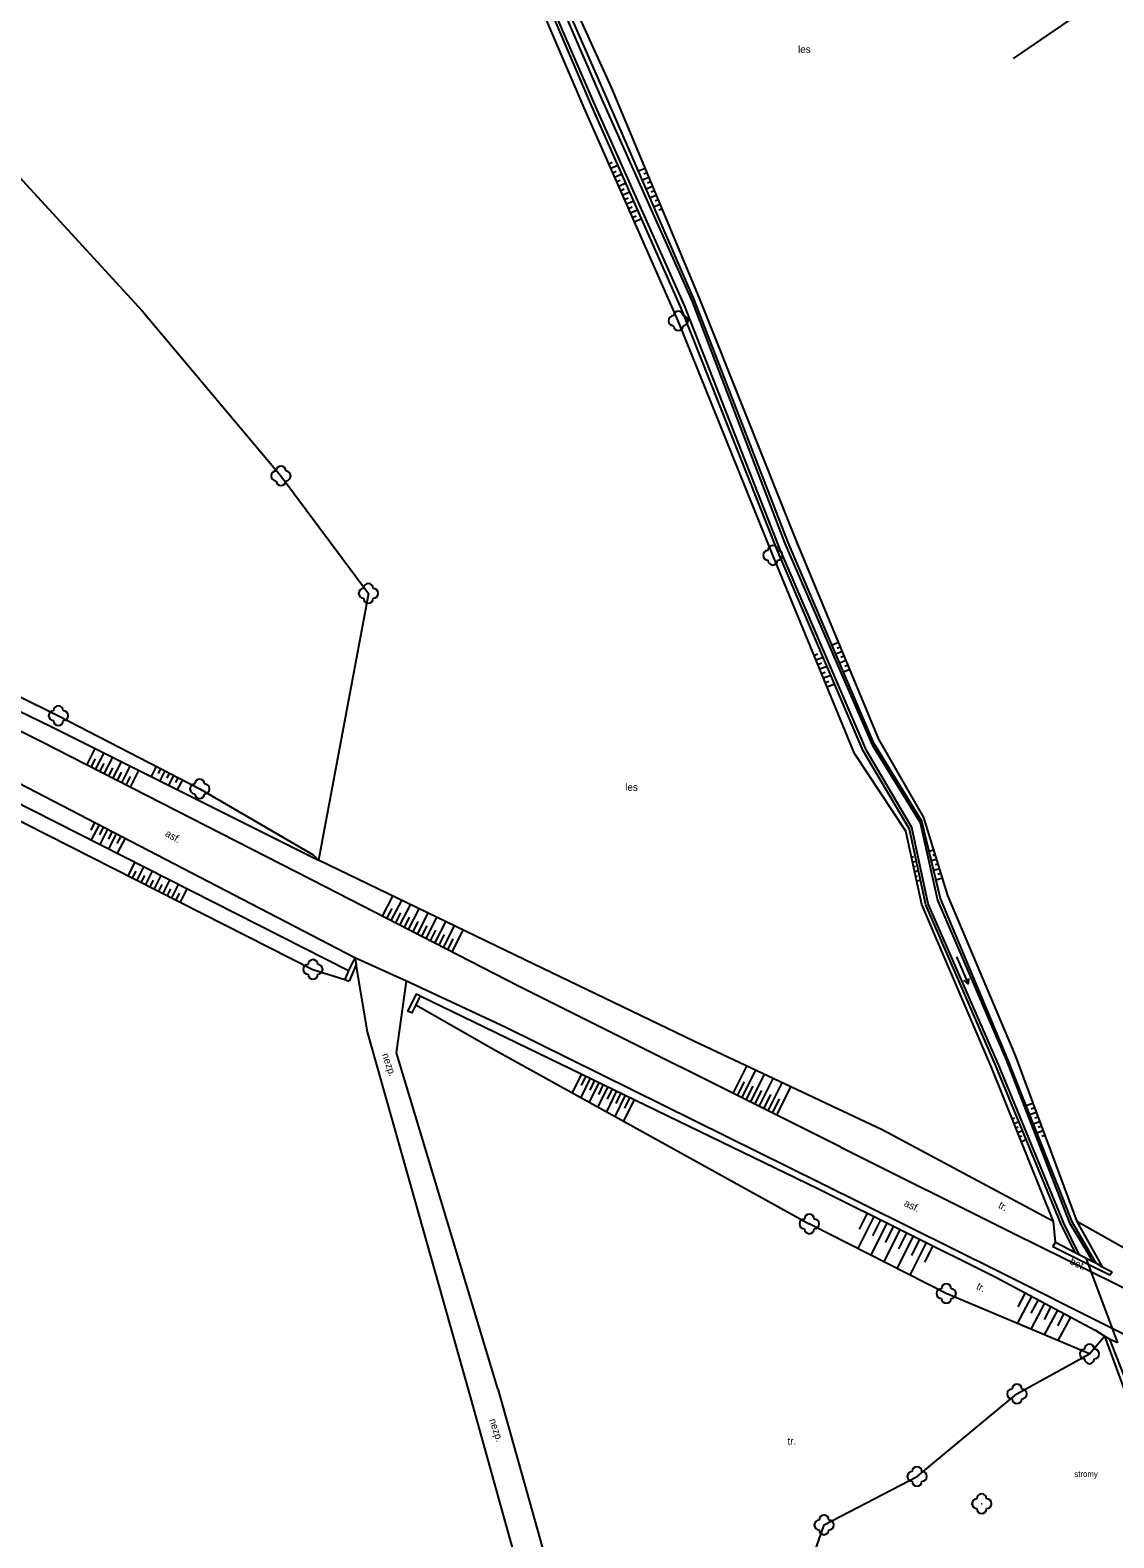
# Model space of a CAD drawing. Extents: x -794191 to -788944, y -1117087 to -1105044.
# Drawn here: x -790704.4 to -790593.4, y -1111141 to -1110986.7 of the extents above; entities that cross this region are included whole.
import ezdxf

# ---------------------------------------------------------------- set-up
doc = ezdxf.new("R2010")
doc.units = 0
for name, color, linetype in [('Hranice - ploty_ zdi', 7, 'Continuous'), ('Komunikace', 7, 'Continuous'), ('Pomocné popisy', 7, 'Continuous'), ('Vodstvo', 7, 'Continuous'), ('Výškopis', 7, 'Continuous'), ('Zeleň', 7, 'Continuous'), ('Značky druhů pozemků', 7, 'Continuous')]:
    doc.layers.add(name, color=color, linetype=linetype)

msp = doc.modelspace()

# ---------------------------------------------------------------- linework, layer by layer
at = {"layer": 'Hranice - ploty_ zdi'}
for points in [[(-790671.11, -1111081.65), (-790671.78, -1111082.96), (-790672.16, -1111083.87), (-790671.69, -1111084.05)], [(-790671.11, -1111081.65), (-790671, -1111082.34), (-790671.69, -1111084.05)], [(-790664.42, -1111085.55), (-790664.84, -1111085.37), (-790665.72, -1111087.12)], [(-790664.42, -1111085.55), (-790664.87, -1111086.48), (-790665.29, -1111087.28), (-790665.72, -1111087.12)], [(-790599.65, -1111111.21), (-790599.38, -1111110.78), (-790597.39, -1111111.83), (-790596.97, -1111112.04), (-790595.58, -1111112.76), (-790595.26, -1111112.9), (-790594.6, -1111113.28), (-790593.57, -1111113.82)], [(-790599.65, -1111111.21), (-790596.05, -1111113.02), (-790593.84, -1111114.13), (-790593.57, -1111113.82)], [(-790593.03, -1111121.07), (-790593.86, -1111120.69), (-790594.36, -1111120.38), (-790595.33, -1111119.78)]]:
    msp.add_lwpolyline(points, dxfattribs=at)
at = {"layer": 'Komunikace'}
for points in [[(-790621.37, -1111101.06), (-790654.35, -1111084.55), (-790674.1, -1111074.42), (-790703.21, -1111059.55), (-790727.62, -1111047.36), (-790751.1, -1111035.45), (-790789.8, -1111016.14), (-790809.57, -1111006.47), (-790813.06, -1111004.69), (-790830.44, -1110996.13), (-790841.66, -1110990.7)], [(-790623.43, -1111104.72), (-790655.67, -1111088.8), (-790665.83, -1111084.06), (-790671.11, -1111081.65), (-790705.47, -1111063.82), (-790729.8, -1111051.76), (-790747.6, -1111042.81), (-790752.44, -1111040.33), (-790792.41, -1111020.56), (-790811.04, -1111011.35), (-790833.03, -1111000.14), (-790843.65, -1110995.02)], [(-790659.25, -1111126.69), (-790669.83, -1111089.24), (-790671, -1111082.34)], [(-790656.47, -1111125.79), (-790666.87, -1111091.38), (-790665.83, -1111084.06)], [(-790621.37, -1111101.06), (-790603.72, -1111109.86), (-790595.76, -1111113.78), (-790569.31, -1111126.81), (-790556.6, -1111133.15)], [(-790561.38, -1111135.86), (-790571.19, -1111130.83), (-790593.58, -1111119.61), (-790605.29, -1111113.74), (-790623.43, -1111104.72)], [(-790656.47, -1111125.79), (-790646.8, -1111160.3), (-790640.73, -1111179.57), (-790633.7, -1111203.29), (-790631.05, -1111219.41), (-790631.64, -1111232.1), (-790637.12, -1111249.88), (-790650.69, -1111280.08), (-790659.44, -1111306.38), (-790660.33, -1111309.05), (-790671.95, -1111348.12), (-790679.08, -1111371.94), (-790681.32, -1111381.39), (-790681.66, -1111382.84), (-790687.35, -1111406.45), (-790693.92, -1111431.14)], [(-790696.67, -1111430.74), (-790689.79, -1111404.68), (-790684.29, -1111382.44), (-790683.89, -1111380.8), (-790681.58, -1111371.23), (-790674.56, -1111347.17), (-790662.96, -1111308.47), (-790662.09, -1111305.91), (-790653.02, -1111279.26), (-790639.73, -1111248.94), (-790634.41, -1111231.44), (-790633.71, -1111219.46), (-790636.51, -1111203.11), (-790643.33, -1111180.6), (-790649.84, -1111160.56), (-790659.25, -1111126.69)]]:
    msp.add_lwpolyline(points, dxfattribs=at)
at = {"layer": 'Vodstvo'}
for points in [[(-790595.26, -1111112.9), (-790597.65, -1111108.76), (-790604.28, -1111092.08), (-790611.16, -1111075.59), (-790613.07, -1111067.66), (-790617.97, -1111059.7), (-790626.75, -1111039.16), (-790636.34, -1111014.37), (-790645.54, -1110993.18), (-790654.53, -1110972.64), (-790666.04, -1110945.03), (-790682.88, -1110907.09), (-790691.88, -1110883.06)], [(-790597.39, -1111111.83), (-790598.83, -1111108.87), (-790605.48, -1111092.73), (-790612.67, -1111076.24), (-790614.33, -1111068.5), (-790619.08, -1111060.49), (-790627.88, -1111039.91), (-790637.7, -1111015.16), (-790646.9, -1110994.42), (-790655.85, -1110973.42), (-790667.59, -1110946.06), (-790684.25, -1110907.37)], [(-790596.28, -1111112.4), (-790596.05, -1111113.02), (-790595.76, -1111113.78), (-790593.58, -1111119.61), (-790593.03, -1111121.07)], [(-790593.86, -1111120.69), (-790584.05, -1111145.79), (-790577.6, -1111167.79), (-790575.83, -1111181.38), (-790571.36, -1111198.5), (-790565.59, -1111199.9), (-790558.52, -1111212.11), (-790560.23, -1111220.68), (-790558.55, -1111225.69), (-790553.54, -1111228.54), (-790550.31, -1111243.38), (-790552.93, -1111252.23), (-790549.77, -1111259.95), (-790547.65, -1111281.47), (-790544.91, -1111303.5)]]:
    msp.add_lwpolyline(points, dxfattribs=at)
at = {"layer": 'Výškopis'}
for p, q in [((-790645.12, -1111000.38), (-790644.76, -1111000.22)), ((-790644.91, -1111000.84), (-790644.2, -1111000.52)), ((-790641.41, -1111000.86), (-790642.08, -1111001.14)), ((-790644.71, -1111001.3), (-790644.35, -1111001.14)), ((-790644.51, -1111001.75), (-790643.79, -1111001.43)), ((-790644.31, -1111002.21), (-790643.95, -1111002.05)), ((-790644.11, -1111002.67), (-790643.38, -1111002.35)), ((-790641.03, -1111001.78), (-790641.68, -1111002.06)), ((-790641.22, -1111001.32), (-790641.55, -1111001.46)), ((-790640.84, -1111002.25), (-790641.16, -1111002.38)), ((-790643.9, -1111003.12), (-790643.54, -1111002.96)), ((-790643.7, -1111003.58), (-790642.98, -1111003.26)), ((-790643.5, -1111004.04), (-790643.14, -1111003.88)), ((-790643.3, -1111004.5), (-790642.57, -1111004.18)), ((-790640.64, -1111002.71), (-790641.29, -1111002.98)), ((-790640.26, -1111003.63), (-790640.89, -1111003.89)), ((-790640.45, -1111003.17), (-790640.77, -1111003.3)), ((-790640.07, -1111004.09), (-790640.38, -1111004.22)), ((-790643.1, -1111004.95), (-790642.73, -1111004.79)), ((-790642.89, -1111005.41), (-790642.17, -1111005.09)), ((-790642.69, -1111005.87), (-790642.33, -1111005.71)), ((-790639.87, -1111004.55), (-790640.49, -1111004.81)), ((-790639.68, -1111005.02), (-790639.99, -1111005.14)), ((-790642.49, -1111006.32), (-790641.76, -1111006)), ((-790621.61, -1111049.39), (-790622.26, -1111049.66)), ((-790621.23, -1111050.32), (-790621.87, -1111050.58)), ((-790621.42, -1111049.86), (-790621.74, -1111049.99)), ((-790624.1, -1111050.71), (-790623.74, -1111050.56)), ((-790623.91, -1111051.17), (-790623.19, -1111050.88)), ((-790623.72, -1111051.63), (-790623.36, -1111051.48)), ((-790623.53, -1111052.1), (-790622.8, -1111051.8)), ((-790620.84, -1111051.24), (-790621.47, -1111051.5)), ((-790621.04, -1111050.78), (-790621.35, -1111050.91)), ((-790620.65, -1111051.7), (-790620.96, -1111051.83)), ((-790623.34, -1111052.56), (-790622.97, -1111052.41)), ((-790623.14, -1111053.02), (-790622.4, -1111052.72)), ((-790622.95, -1111053.48), (-790622.58, -1111053.33)), ((-790620.46, -1111052.16), (-790621.08, -1111052.42)), ((-790622.76, -1111053.94), (-790622.01, -1111053.63)), ((-790698.55, -1111061.93), (-790697.69, -1111060.25)), ((-790697.66, -1111062.38), (-790696.8, -1111060.69)), ((-790696.77, -1111062.84), (-790695.9, -1111061.14)), ((-790698.1, -1111062.16), (-790697.67, -1111061.31)), ((-790697.22, -1111062.61), (-790696.78, -1111061.76)), ((-790696.32, -1111063.07), (-790695.89, -1111062.22)), ((-790695.88, -1111063.3), (-790695.01, -1111061.59)), ((-790695.43, -1111063.52), (-790695, -1111062.67)), ((-790694.99, -1111063.75), (-790694.11, -1111062.04)), ((-790694.1, -1111064.2), (-790693.22, -1111062.48)), ((-790691.45, -1111062.07), (-790691.98, -1111063.1)), ((-790691, -1111062.3), (-790691.27, -1111062.81)), ((-790690.56, -1111062.53), (-790691.09, -1111063.55)), ((-790690.12, -1111062.76), (-790690.38, -1111063.26)), ((-790694.54, -1111063.98), (-790694.1, -1111063.12)), ((-790689.67, -1111062.99), (-790690.19, -1111064)), ((-790689.23, -1111063.22), (-790689.49, -1111063.72)), ((-790688.78, -1111063.45), (-790689.3, -1111064.44)), ((-790697.76, -1111067.82), (-790698.16, -1111068.6)), ((-790697.31, -1111068.05), (-790698.12, -1111069.6)), ((-790696.87, -1111068.28), (-790697.27, -1111069.06)), ((-790696.43, -1111068.51), (-790697.23, -1111070.06)), ((-790695.98, -1111068.74), (-790696.38, -1111069.51)), ((-790695.54, -1111068.97), (-790696.34, -1111070.51)), ((-790695.09, -1111069.2), (-790695.49, -1111069.97)), ((-790694.65, -1111069.43), (-790695.44, -1111070.96)), ((-790694.31, -1111073.26), (-790693.62, -1111071.89)), ((-790614.12, -1111071.35), (-790613.93, -1111071.31)), ((-790614.02, -1111071.84), (-790613.63, -1111071.76)), ((-790611.87, -1111070.64), (-790612.32, -1111070.77)), ((-790611.58, -1111071.59), (-790612.08, -1111071.75)), ((-790611.73, -1111071.11), (-790611.96, -1111071.19)), ((-790611.43, -1111072.07), (-790611.7, -1111072.15)), ((-790693.87, -1111073.48), (-790693.52, -1111072.8)), ((-790693.42, -1111073.71), (-790692.72, -1111072.34)), ((-790692.98, -1111073.94), (-790692.63, -1111073.25)), ((-790692.53, -1111074.16), (-790691.83, -1111072.79)), ((-790691.64, -1111074.62), (-790690.94, -1111073.24)), ((-790613.91, -1111072.33), (-790613.72, -1111072.29)), ((-790613.8, -1111072.82), (-790613.42, -1111072.73)), ((-790613.7, -1111073.3), (-790613.51, -1111073.26)), ((-790611.28, -1111072.55), (-790611.85, -1111072.72)), ((-790610.99, -1111073.5), (-790611.62, -1111073.7)), ((-790611.14, -1111073.02), (-790611.44, -1111073.12)), ((-790692.08, -1111074.39), (-790691.74, -1111073.7)), ((-790691.19, -1111074.84), (-790690.84, -1111074.16)), ((-790690.75, -1111075.07), (-790690.05, -1111073.7)), ((-790690.3, -1111075.3), (-790689.95, -1111074.61)), ((-790689.85, -1111075.52), (-790689.16, -1111074.15)), ((-790689.41, -1111075.75), (-790689.06, -1111075.06)), ((-790688.96, -1111075.97), (-790688.27, -1111074.6)), ((-790613.59, -1111073.79), (-790613.21, -1111073.71)), ((-790668.28, -1111077.41), (-790667.22, -1111075.36)), ((-790667.83, -1111077.64), (-790667.3, -1111076.6)), ((-790667.39, -1111077.86), (-790666.32, -1111075.79)), ((-790666.5, -1111078.32), (-790665.42, -1111076.23)), ((-790665.61, -1111078.78), (-790664.52, -1111076.66)), ((-790666.94, -1111078.09), (-790666.41, -1111077.05)), ((-790666.05, -1111078.55), (-790665.51, -1111077.5)), ((-790665.16, -1111079), (-790664.62, -1111077.94)), ((-790664.72, -1111079.23), (-790663.62, -1111077.1)), ((-790663.83, -1111079.69), (-790662.72, -1111077.53)), ((-790662.94, -1111080.15), (-790661.82, -1111077.97)), ((-790664.27, -1111079.46), (-790663.72, -1111078.39)), ((-790663.38, -1111079.92), (-790662.83, -1111078.83)), ((-790662.49, -1111080.37), (-790661.93, -1111079.28)), ((-790662.05, -1111080.6), (-790660.92, -1111078.4)), ((-790661.6, -1111080.83), (-790661.04, -1111079.73)), ((-790661.16, -1111081.06), (-790660.02, -1111078.84)), ((-790647.93, -1111093.54), (-790648.87, -1111095.48)), ((-790632.39, -1111095.54), (-790630.99, -1111092.74)), ((-790631.5, -1111095.99), (-790630.08, -1111093.17)), ((-790630.6, -1111096.44), (-790629.18, -1111093.6)), ((-790647.03, -1111093.98), (-790648, -1111095.96)), ((-790647.48, -1111093.76), (-790647.96, -1111094.74)), ((-790646.13, -1111094.41), (-790647.12, -1111096.45)), ((-790646.58, -1111094.2), (-790647.07, -1111095.2)), ((-790645.23, -1111094.85), (-790646.24, -1111096.93)), ((-790645.68, -1111094.63), (-790646.18, -1111095.66)), ((-790644.78, -1111095.07), (-790645.29, -1111096.12)), ((-790631.94, -1111095.77), (-790631.24, -1111094.36)), ((-790631.05, -1111096.21), (-790630.34, -1111094.8)), ((-790630.16, -1111096.66), (-790629.44, -1111095.24)), ((-790629.71, -1111096.89), (-790628.28, -1111094.02)), ((-790628.82, -1111097.33), (-790627.37, -1111094.45)), ((-790627.92, -1111097.78), (-790626.47, -1111094.88)), ((-790644.33, -1111095.28), (-790645.37, -1111097.42)), ((-790643.43, -1111095.72), (-790644.49, -1111097.9)), ((-790643.88, -1111095.5), (-790644.4, -1111096.58)), ((-790642.53, -1111096.16), (-790643.61, -1111098.39)), ((-790642.98, -1111095.94), (-790643.52, -1111097.04)), ((-790629.26, -1111097.11), (-790628.54, -1111095.67)), ((-790628.37, -1111097.56), (-790627.64, -1111096.11)), ((-790601.7, -1111096.56), (-790602.4, -1111096.82)), ((-790603.82, -1111098.15), (-790603.57, -1111098.05)), ((-790601.36, -1111097.5), (-790602.03, -1111097.75)), ((-790601.53, -1111097.03), (-790601.87, -1111097.16)), ((-790601.18, -1111097.97), (-790601.51, -1111098.09)), ((-790603.63, -1111098.61), (-790603.14, -1111098.41)), ((-790603.44, -1111099.07), (-790603.2, -1111098.97)), ((-790603.26, -1111099.54), (-790602.76, -1111099.34)), ((-790601.01, -1111098.44), (-790601.66, -1111098.68)), ((-790600.66, -1111099.38), (-790601.29, -1111099.61)), ((-790600.83, -1111098.91), (-790601.15, -1111099.03)), ((-790600.48, -1111099.84), (-790600.79, -1111099.96)), ((-790603.07, -1111100), (-790602.82, -1111099.9)), ((-790602.88, -1111100.47), (-790602.38, -1111100.26)), ((-790617.99, -1111108.13), (-790619.63, -1111111.42)), ((-790618.67, -1111107.8), (-790619.48, -1111109.44)), ((-790616.65, -1111108.8), (-790618.3, -1111112.1)), ((-790617.32, -1111108.47), (-790618.14, -1111110.11)), ((-790615.31, -1111109.47), (-790616.96, -1111112.78)), ((-790615.98, -1111109.14), (-790616.81, -1111110.79)), ((-790613.97, -1111110.14), (-790615.62, -1111113.46)), ((-790614.64, -1111109.8), (-790615.47, -1111111.46)), ((-790613.3, -1111110.47), (-790614.13, -1111112.14)), ((-790612.63, -1111110.81), (-790614.29, -1111114.14)), ((-790611.95, -1111111.14), (-790612.79, -1111112.81)), ((-790601.84, -1111116.32), (-790603.31, -1111119.09)), ((-790602.5, -1111115.96), (-790603.25, -1111117.38)), ((-790601.17, -1111116.67), (-790601.9, -1111118.03)), ((-790600.51, -1111117.02), (-790601.92, -1111119.67)), ((-790599.85, -1111117.37), (-790600.54, -1111118.67)), ((-790599.19, -1111117.73), (-790600.54, -1111120.26)), ((-790598.53, -1111118.08), (-790599.18, -1111119.32)), ((-790597.86, -1111118.43), (-790599.15, -1111120.84))]:
    msp.add_line(p, q, dxfattribs=at)
for points in [[(-790696.05, -1110882.19), (-790702.07, -1110866.31), (-790701.25, -1110866.01), (-790700.55, -1110865.76), (-790691.27, -1110882.59), (-790681.78, -1110906.49), (-790665.15, -1110944.82), (-790654.2, -1110972.08), (-790644.84, -1110992.65)], [(-790700.57, -1110866.08), (-790692.2, -1110883.23), (-790683.24, -1110907.19), (-790666.32, -1110945.4), (-790654.93, -1110972.71), (-790645.97, -1110993.49), (-790636.6, -1111014.5), (-790627.09, -1111039.25), (-790618.15, -1111059.87), (-790613.25, -1111067.82), (-790611.48, -1111075.77), (-790604.44, -1111092.1), (-790597.94, -1111108.8), (-790595.58, -1111112.76)], [(-790627.61, -1111039.81), (-790637.38, -1111014.9), (-790646.57, -1110994.25), (-790655.68, -1110973.25), (-790667.2, -1110945.89), (-790683.98, -1110907.24), (-790693.41, -1110883.99), (-790719.78, -1110895.8), (-790736.71, -1110904.31), (-790755.32, -1110912.74), (-790756.91, -1110913.35)], [(-790599.38, -1111110.78), (-790599.59, -1111108.66), (-790605.9, -1111092.97), (-790613.07, -1111076.19), (-790614.7, -1111068.69), (-790619.95, -1111060.76), (-790628.33, -1111040.46), (-790638.01, -1111016.46), (-790647.64, -1110994.67), (-790656.65, -1110973.64), (-790668.07, -1110946.1), (-790684.83, -1110907.93), (-790694.3, -1110885.67)], [(-790644.84, -1110992.65), (-790635.87, -1111014.15), (-790625.89, -1111039.1), (-790617.5, -1111059.29), (-790612.9, -1111067.31), (-790610.44, -1111075.28), (-790603.52, -1111091.67), (-790597.22, -1111108.64), (-790594.6, -1111113.28)], [(-790807.21, -1111002.42), (-790788.31, -1111013.3), (-790750.09, -1111032.73), (-790727.35, -1111044.05), (-790701.47, -1111056.88), (-790687, -1111064.37), (-790675.39, -1111071.13), (-790674.85, -1111071.67)], [(-790808.01, -1111004.56), (-790789.18, -1111014.37), (-790750.52, -1111033.77), (-790727.28, -1111045.83), (-790702.22, -1111057.98), (-790674.85, -1111071.67)], [(-790596.97, -1111112.04), (-790598.53, -1111108.83), (-790605.22, -1111092.59), (-790612.44, -1111076.14), (-790614.09, -1111068.32), (-790618.74, -1111060.44), (-790627.61, -1111039.81)], [(-790749.14, -1111045.59), (-790745.01, -1111048.14), (-790731.4, -1111055.6), (-790707.16, -1111066.74), (-790675.41, -1111082.85), (-790672.16, -1111083.87)], [(-790748.05, -1111044.78), (-790730.52, -1111053.42), (-790706.35, -1111065.43), (-790671.78, -1111082.96)], [(-790664.42, -1111085.55), (-790623.73, -1111105.27)], [(-790664.87, -1111086.48), (-790656.69, -1111091.16), (-790624.59, -1111108.9)], [(-790623.73, -1111105.27), (-790605.57, -1111114.33), (-790595.33, -1111119.78)], [(-790595.91, -1111122.21), (-790610.57, -1111116.03), (-790624.59, -1111108.9)], [(-790594.36, -1111120.38), (-790584.79, -1111146.44), (-790578.24, -1111168.5), (-790576.08, -1111181.61)]]:
    msp.add_lwpolyline(points, dxfattribs=at)
at = {"layer": 'Zeleň'}
for points in [[(-790799.45, -1110925.78), (-790788.74, -1110928.45), (-790770.76, -1110937.38), (-790751.62, -1110945.01), (-790731.59, -1110961.76), (-790717.02, -1110977.89), (-790715.49, -1110990.87), (-790692.88, -1111015.45), (-790678.69, -1111032.33), (-790669.73, -1111044.36), (-790674.85, -1111071.67)], [(-790621.07, -1110961.09), (-790611.51, -1110953.44), (-790603.76, -1110966.13), (-790590.94, -1110980.85), (-790603.72, -1110989.62)], [(-790599.59, -1111108.66), (-790617.07, -1111099.31), (-790636.4, -1111090.19), (-790653.73, -1111081.88), (-790674.85, -1111071.67)], [(-790554.95, -1111129.9), (-790583.27, -1111116.5), (-790597.22, -1111108.64)], [(-790628.36, -1111154.87), (-790623.08, -1111139.71), (-790613.56, -1111134.75), (-790603.33, -1111126.3), (-790595.91, -1111122.21), (-790594.36, -1111120.38)]]:
    msp.add_lwpolyline(points, dxfattribs=at)
for centre in [(-790638.01, -1111016.46), (-790678.69, -1111032.33), (-790628.33, -1111040.46), (-790669.73, -1111044.36), (-790701.47, -1111056.88), (-790687, -1111064.37), (-790675.41, -1111082.85), (-790624.59, -1111108.9), (-790610.57, -1111116.03), (-790595.91, -1111122.21), (-790603.33, -1111126.3), (-790613.56, -1111134.75), (-790606.94, -1111137.54), (-790623.08, -1111139.71)]:
    msp.add_circle(centre, 0.0005, dxfattribs=at)
for centre, start, end in [((-790638.51, -1111016.46), 89.99999, 269.99999), ((-790638.01, -1111015.96), 0, 179.99999), ((-790637.51, -1111016.46), 270, 89.99999), ((-790638.01, -1111016.96), 179.99999, 359.99999), ((-790679.19, -1111032.33), 89.99999, 269.99999), ((-790678.69, -1111031.83), 0, 179.99999), ((-790678.19, -1111032.33), 270, 89.99999), ((-790678.69, -1111032.83), 179.99999, 359.99999), ((-790628.33, -1111039.96), 0, 179.99999), ((-790628.83, -1111040.46), 89.99999, 269.99999), ((-790628.33, -1111040.96), 179.99999, 359.99999), ((-790627.83, -1111040.46), 270, 89.99999), ((-790670.23, -1111044.36), 89.99999, 269.99999), ((-790669.73, -1111043.86), 0, 179.99999), ((-790669.23, -1111044.36), 270, 89.99999), ((-790669.73, -1111044.86), 179.99999, 359.99999), ((-790701.97, -1111056.88), 89.99999, 269.99999), ((-790701.47, -1111056.38), 0, 179.99999), ((-790700.97, -1111056.88), 270, 89.99999), ((-790701.47, -1111057.38), 179.99999, 359.99999), ((-790687.5, -1111064.37), 89.99999, 269.99999), ((-790687, -1111063.87), 0, 179.99999), ((-790686.5, -1111064.37), 270, 89.99999), ((-790687, -1111064.87), 179.99999, 359.99999), ((-790675.91, -1111082.85), 89.99999, 269.99999), ((-790675.41, -1111082.35), 0, 179.99999), ((-790674.91, -1111082.85), 270, 89.99999), ((-790675.41, -1111083.35), 179.99999, 359.99999), ((-790625.09, -1111108.9), 89.99999, 269.99999), ((-790624.59, -1111108.4), 0, 179.99999), ((-790624.09, -1111108.9), 270, 89.99999), ((-790624.59, -1111109.4), 179.99999, 359.99999), ((-790610.57, -1111115.53), 0, 179.99999), ((-790611.07, -1111116.03), 89.99999, 269.99999), ((-790610.57, -1111116.53), 179.99999, 359.99999), ((-790610.07, -1111116.03), 270, 89.99999), ((-790595.91, -1111121.71), 0, 179.99999), ((-790596.41, -1111122.21), 89.99999, 269.99999), ((-790595.91, -1111122.71), 179.99999, 359.99999), ((-790595.41, -1111122.21), 270, 89.99999), ((-790603.83, -1111126.3), 89.99999, 269.99999), ((-790603.33, -1111125.8), 0, 179.99999), ((-790602.83, -1111126.3), 270, 89.99999), ((-790603.33, -1111126.8), 179.99999, 359.99999), ((-790613.56, -1111134.25), 0, 179.99999), ((-790614.06, -1111134.75), 89.99999, 269.99999), ((-790613.56, -1111135.25), 179.99999, 359.99999), ((-790613.06, -1111134.75), 270, 89.99999), ((-790606.94, -1111137.04), 0, 179.99999), ((-790607.44, -1111137.54), 89.99999, 269.99999), ((-790606.94, -1111138.04), 179.99999, 359.99999), ((-790606.44, -1111137.54), 270, 89.99999), ((-790623.58, -1111139.71), 89.99999, 269.99999), ((-790623.08, -1111139.21), 0, 179.99999), ((-790622.58, -1111139.71), 270, 89.99999), ((-790623.08, -1111140.21), 179.99999, 359.99999)]:
    msp.add_arc(centre, 0.5, start, end, dxfattribs=at)
at = {"layer": 'Značky druhů pozemků'}
msp.add_line((-790609.54, -1111081.576), (-790608.34, -1111084.326), dxfattribs=at)
msp.add_lwpolyline([(-790608.31, -1111083.767), (-790608.34, -1111084.326), (-790608.769, -1111083.967)], dxfattribs=at)

# ---------------------------------------------------------------- texts
at = {"layer": 'Pomocné popisy'}
for s, p in [('les', (-790625.74, -1110989.04)), ('les', (-790643.43, -1111064.57)), ('tr.', (-790626.82, -1111131.51))]:
    msp.add_text(s, height=0.75, dxfattribs=at).set_placement(p)
for s, rotation, p in [('asf.', 329.81179, (-790690.612, -1111069.141)), ('nezp.', 288.66082, (-790668.352, -1111091.558)), ('asf.', 334.74086, (-790614.96, -1111107.03)), ('tr.', 331.2069, (-790605.31, -1111107.21)), ('bet.', 334.11164, (-790597.997, -1111112.965)), ('tr.', 331.38954, (-790607.56, -1111115.5)), ('nezp.', 288.66082, (-790657.38, -1111128.97))]:
    msp.add_text(s, height=0.75, rotation=rotation, dxfattribs=at).set_placement(p)
at = {"layer": 'Zeleň'}
msp.add_text('stromy', height=0.6, dxfattribs=at).set_placement((-790597.46, -1111134.8))

doc.saveas('drawing.dxf')
